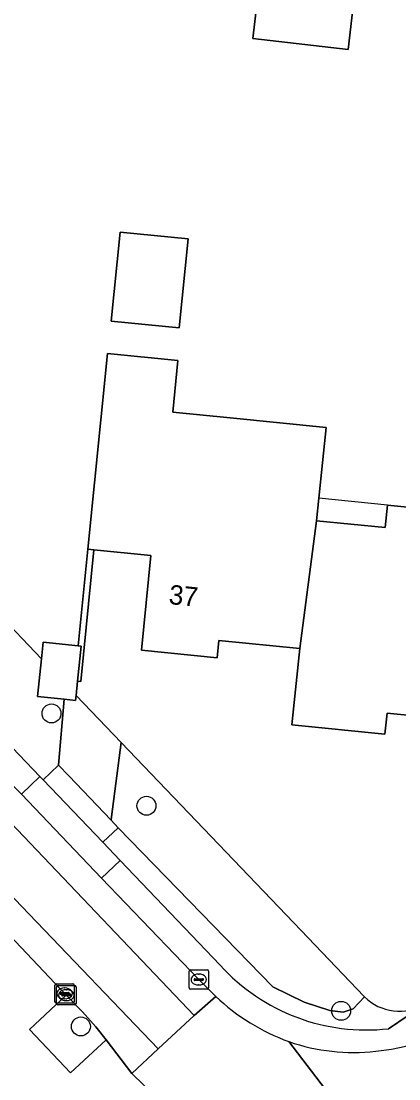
# Model space of a CAD drawing. Extents: x 162396 to 163643, y 386452 to 387406.
# Drawn here: x 162928.1 to 162947.6, y 386534.5 to 386589 of the extents above; entities that cross this region are included whole.
import ezdxf

# ---------------------------------------------------------------- set-up
doc = ezdxf.new("R2010")
doc.units = 0
for name, color, linetype in [('IMGEO_Boom', 7, 'Continuous'), ('IMGEO_Erf', 7, 'Continuous'), ('IMGEO_Groenvoorziening', 7, 'Continuous'), ('IMGEO_Kolk', 7, 'Continuous'), ('IMGEO_Muur', 7, 'Continuous'), ('IMGEO_Pand', 7, 'Continuous'), ('IMGEO_Pand_nummerreeks', 7, 'Continuous'), ('IMGEO_Pand_overbouw', 7, 'Continuous'), ('IMGEO_Rijbaan_lokaal_gesloten', 7, 'Continuous'), ('IMGEO_Rijbaan_lokaal_open', 7, 'Continuous'), ('IMGEO_Voetpad_open', 7, 'Continuous')]:
    doc.layers.add(name, color=color, linetype=linetype)

msp = doc.modelspace()

# ---------------------------------------------------------------- linework, layer by layer
at = {"layer": 'IMGEO_Boom'}
for centre in [(162929.696, 386553.311), (162934.592, 386548.547), (162944.635, 386537.967), (162931.211, 386537.162)]:
    msp.add_circle(centre, 0.489, dxfattribs=at)
at = {"layer": 'IMGEO_Erf'}
for points in [[(162944.996, 386587.57), (162940.077, 386588.129), (162940.363, 386590.646), (162945.282, 386590.088)], [(162936.276, 386573.196), (162932.776, 386573.547), (162933.237, 386578.142), (162936.737, 386577.79)]]:
    msp.add_lwpolyline(points, close=True, dxfattribs=at)
for points in [[(162900.182, 386586.506), (162903.668, 386582.872), (162911.033, 386575.194), (162911.429, 386574.781), (162912.441, 386573.691), (162912.934, 386573.174), (162916.859, 386569.062), (162916.91, 386569.008), (162919.87, 386565.89), (162929.173, 386556.123), (162929.26, 386556.986), (162931.068, 386556.804), (162931.568, 386561.783), (162932.584, 386571.888), (162936.219, 386571.523), (162935.951, 386568.858), (162938.912, 386568.56), (162943.854, 386568.063), (162943.487, 386564.413), (162943.37, 386563.251), (162946.902, 386562.896), (162947.019, 386564.058), (162949.438, 386563.815)], [(162949.784, 386553.051), (162947, 386553.331), (162946.89, 386552.235), (162942.099, 386552.717), (162942.495, 386556.654), (162938.327, 386557.073), (162938.237, 386556.174), (162934.334, 386556.567), (162934.825, 386561.456), (162931.887, 386561.751), (162931.204, 386554.964), (162931.042, 386554.98), (162930.967, 386554.24), (162933.283, 386551.818), (162942.574, 386542.105), (162945.807, 386538.725), (162945.838, 386538.694)]]:
    msp.add_lwpolyline(points, dxfattribs=at)
msp.add_arc((162947.632, 386540.472), 2.526, 224.7446, 301.5264, dxfattribs=at)
at = {"layer": 'IMGEO_Groenvoorziening'}
for points in [[(162919.87, 386565.89), (162919.773, 386565.798), (162916.778, 386562.954), (162917.348, 386562.357), (162929.095, 386550.057), (162929.272, 386549.883), (162930.054, 386550.644), (162930.341, 386554.043), (162928.977, 386554.181), (162929.173, 386556.123)], [(162933.283, 386551.818), (162932.791, 386547.981), (162932.768, 386547.803), (162933.139, 386547.414), (162941.103, 386539.202), (162942.735, 386538.422), (162944.059, 386537.977), (162944.739, 386537.89), (162945.259, 386538.076), (162945.838, 386538.694), (162945.807, 386538.725), (162942.574, 386542.105)], [(162931.975, 386537.143), (162931.291, 386537.907), (162930.459, 386538.776), (162928.566, 386537.01), (162930.674, 386534.764), (162932.508, 386536.471)]]:
    msp.add_lwpolyline(points, close=True, dxfattribs=at)
for points in [[(162933.139, 386547.414), (162932.337, 386546.664), (162933.231, 386545.726), (162938.392, 386540.323)], [(162945.838, 386538.694), (162945.259, 386538.076), (162944.739, 386537.89), (162944.059, 386537.977), (162942.735, 386538.422), (162941.103, 386539.202), (162933.139, 386547.414)], [(162947.08, 386537.042), (162947.123, 386537.071), (162948.953, 386538.319)]]:
    msp.add_lwpolyline(points, dxfattribs=at)
for centre, radius, start, end in [((162945.933, 386547.148), 10.17, 222.1455, 276.4767), ((162947.632, 386540.472), 2.526, 224.7446, 301.5264)]:
    msp.add_arc(centre, radius, start, end, dxfattribs=at)
at = {"layer": 'IMGEO_Kolk'}
for p, q in [((162936.865, 386540.081), (162937.717, 386540.081)), ((162936.79, 386539.155), (162936.79, 386540.007)), ((162937.049, 386539.575), (162937.049, 386539.587)), ((162937.487, 386539.538), (162937.089, 386539.538)), ((162937.092, 386539.624), (162937.49, 386539.624)), ((162937.278, 386539.861), (162937.303, 386539.861)), ((162937.533, 386539.587), (162937.533, 386539.575)), ((162937.791, 386540.007), (162937.791, 386539.155)), ((162929.871, 386538.439), (162929.871, 386539.291)), ((162929.946, 386539.365), (162930.798, 386539.365)), ((162929.958, 386538.35), (162929.958, 386539.202)), ((162930.033, 386539.276), (162930.885, 386539.276)), ((162930.359, 386539.145), (162930.384, 386539.145)), ((162930.446, 386539.056), (162930.471, 386539.056)), ((162930.872, 386539.291), (162930.872, 386538.439)), ((162930.959, 386539.202), (162930.959, 386538.35)), ((162937.717, 386539.081), (162936.865, 386539.081)), ((162937.301, 386539.301), (162937.276, 386539.301)), ((162930.13, 386538.859), (162930.13, 386538.871)), ((162930.568, 386538.822), (162930.17, 386538.822)), ((162930.173, 386538.908), (162930.571, 386538.908)), ((162930.217, 386538.77), (162930.217, 386538.782)), ((162930.655, 386538.733), (162930.257, 386538.733)), ((162930.26, 386538.819), (162930.658, 386538.819)), ((162930.382, 386538.585), (162930.357, 386538.585)), ((162930.469, 386538.496), (162930.444, 386538.496)), ((162930.614, 386538.871), (162930.614, 386538.859)), ((162930.701, 386538.782), (162930.701, 386538.77)), ((162930.798, 386538.365), (162929.946, 386538.365)), ((162930.885, 386538.276), (162930.033, 386538.276))]:
    msp.add_line(p, q, dxfattribs=at)
for points in [[(162936.865, 386540.081), (162937.717, 386540.081)], [(162936.79, 386539.155), (162936.79, 386540.007)], [(162937.791, 386540.007), (162937.791, 386539.155)], [(162929.871, 386538.439), (162929.871, 386539.291)], [(162929.946, 386539.365), (162930.798, 386539.365)], [(162929.958, 386538.35), (162929.958, 386539.202)], [(162930.033, 386539.276), (162930.885, 386539.276)], [(162930.872, 386539.291), (162930.872, 386538.439)], [(162930.959, 386539.202), (162930.959, 386538.35)], [(162937.717, 386539.081), (162936.865, 386539.081)], [(162930.798, 386538.365), (162929.946, 386538.365)], [(162930.885, 386538.276), (162930.033, 386538.276)]]:
    msp.add_lwpolyline(points, dxfattribs=at)
for centre, radius, start, end in [((162936.867, 386540.005), 0.0765, 91.552, 178.448), ((162936.867, 386540.005), 0.0765, 91.552, 178.448), ((162937.715, 386540.005), 0.0765, 1.552, 88.448), ((162937.715, 386540.005), 0.0765, 1.552, 88.448), ((162937.089, 386539.584), 0.0403, 85.8775, 175.7526), ((162937.086, 386539.574), 0.0366, 178.938, 274.7102), ((162937.49, 386539.581), 0.043, 264.8664, 352.4533), ((162937.494, 386539.586), 0.0386, 1.7309, 96.639), ((162929.948, 386539.289), 0.0765, 91.552, 178.448), ((162929.948, 386539.289), 0.0765, 91.552, 178.448), ((162930.035, 386539.2), 0.0765, 91.552, 178.448), ((162930.035, 386539.2), 0.0765, 91.552, 178.448), ((162930.796, 386539.289), 0.0765, 1.552, 88.448), ((162930.796, 386539.289), 0.0765, 1.552, 88.448), ((162930.883, 386539.2), 0.0765, 1.552, 88.448), ((162930.883, 386539.2), 0.0765, 1.552, 88.448), ((162936.867, 386539.157), 0.0765, 181.552, 268.448), ((162936.867, 386539.157), 0.0765, 181.552, 268.448), ((162937.715, 386539.157), 0.0765, 271.552, 358.448), ((162937.715, 386539.157), 0.0765, 271.552, 358.448), ((162929.948, 386538.441), 0.0765, 181.552, 268.448), ((162929.948, 386538.441), 0.0765, 181.552, 268.448), ((162930.17, 386538.868), 0.0403, 85.8775, 175.7526), ((162930.167, 386538.858), 0.0366, 178.938, 274.7102), ((162930.257, 386538.779), 0.0403, 85.8775, 175.7526), ((162930.254, 386538.769), 0.0366, 178.938, 274.7102), ((162930.571, 386538.865), 0.043, 264.8664, 352.4533), ((162930.575, 386538.87), 0.0386, 1.7309, 96.639), ((162930.658, 386538.776), 0.043, 264.8664, 352.4533), ((162930.662, 386538.781), 0.0386, 1.7309, 96.639), ((162930.796, 386538.441), 0.0765, 271.552, 358.448), ((162930.796, 386538.441), 0.0765, 271.552, 358.448), ((162930.035, 386538.352), 0.0765, 181.552, 268.448), ((162930.035, 386538.352), 0.0765, 181.552, 268.448), ((162930.883, 386538.352), 0.0765, 271.552, 358.448), ((162930.883, 386538.352), 0.0765, 271.552, 358.448)]:
    msp.add_arc(centre, radius, start, end, dxfattribs=at)
for centre, major_axis, ratio, start_param, end_param in [((162937.277, 386539.581), (-0.387, 0.002), 0.722429, 4.712389, 7.853982), ((162937.302, 386539.581), (-0.39, 0.002), 0.717154, 1.570796, 4.712389), ((162930.358, 386538.865), (-0.387, 0.002), 0.722429, 4.712389, 7.853982), ((162930.445, 386538.776), (-0.387, 0.002), 0.722429, 4.712389, 7.853982), ((162930.383, 386538.865), (-0.39, 0.002), 0.717154, 1.570796, 4.712389), ((162930.47, 386538.776), (-0.39, 0.002), 0.717154, 1.570796, 4.712389)]:
    msp.add_ellipse(centre, major_axis=major_axis, ratio=ratio, start_param=start_param, end_param=end_param, dxfattribs=at)
at = {"layer": 'IMGEO_Muur'}
msp.add_lwpolyline([(162931.887, 386561.751), (162931.568, 386561.783), (162931.068, 386556.804), (162931.224, 386556.788), (162931.042, 386554.98), (162931.204, 386554.964)], close=True, dxfattribs=at)
at = {"layer": 'IMGEO_Pand'}
for points in [[(162940.077, 386588.129), (162944.996, 386587.57), (162945.282, 386590.088), (162940.363, 386590.646)], [(162932.776, 386573.547), (162936.276, 386573.196), (162936.737, 386577.79), (162933.237, 386578.142)], [(162951.55, 386557.406), (162954.411, 386557.117), (162954.845, 386561.445), (162955.735, 386572.897), (162951.555, 386573.318), (162950.889, 386566.703), (162949.74, 386566.819), (162949.438, 386563.815), (162947.019, 386564.058), (162946.902, 386562.896), (162943.37, 386563.251), (162942.495, 386556.654), (162942.099, 386552.717), (162946.89, 386552.235), (162947, 386553.331), (162949.784, 386553.051), (162950.235, 386557.539)], [(162943.854, 386568.063), (162938.912, 386568.56), (162935.951, 386568.858), (162936.219, 386571.523), (162932.584, 386571.888), (162931.568, 386561.783), (162931.887, 386561.751), (162934.825, 386561.456), (162934.334, 386556.567), (162938.237, 386556.174), (162938.327, 386557.073), (162942.495, 386556.654), (162943.37, 386563.251), (162943.487, 386564.413)], [(162931.224, 386556.788), (162931.068, 386556.804), (162929.26, 386556.986), (162929.173, 386556.123), (162928.977, 386554.181), (162930.341, 386554.043), (162930.941, 386553.983), (162930.967, 386554.24), (162931.042, 386554.98)]]:
    msp.add_lwpolyline(points, close=True, dxfattribs=at)
at = {"layer": 'IMGEO_Pand_overbouw'}
msp.add_lwpolyline([(162947.019, 386564.058), (162943.487, 386564.413), (162943.37, 386563.251), (162946.902, 386562.896)], close=True, dxfattribs=at)
at = {"layer": 'IMGEO_Rijbaan_lokaal_gesloten'}
msp.add_lwpolyline([(162916.392, 386561.443), (162912.252, 386565.764), (162911.724, 386566.328), (162899.972, 386578.636), (162899.807, 386578.798), (162898.769, 386577.801), (162910.688, 386565.306), (162927.247, 386548.019), (162937.051, 386537.73), (162938.165, 386538.711), (162937.291, 386539.581), (162932.279, 386544.813), (162928.144, 386549.14), (162927.616, 386549.681)], close=True, dxfattribs=at)
for points in [[(162938.165, 386538.711), (162937.051, 386537.73), (162935.196, 386535.999), (162933.845, 386534.727), (162935.061, 386533.554), (162935.996, 386532.433), (162938.11, 386529.231), (162939.68, 386526.513), (162940.818, 386523.723), (162941.371, 386520.823), (162942.048, 386517.419), (162942.545, 386513.373), (162943.219, 386506.1), (162948.53, 386506.989), (162948.28, 386509.056)], [(162945.947, 386531.14), (162941.941, 386536.378)]]:
    msp.add_lwpolyline(points, dxfattribs=at)
msp.add_arc((162945.77, 386546.798), 11.102, 226.7588, 249.8216, dxfattribs=at)
at = {"layer": 'IMGEO_Rijbaan_lokaal_open'}
msp.add_lwpolyline([(162898.769, 386577.801), (162896.93, 386576.053), (162908.569, 386563.845), (162928.541, 386542.947), (162935.196, 386535.999), (162937.051, 386537.73), (162927.247, 386548.019), (162910.688, 386565.306)], close=True, dxfattribs=at)
for points in [[(162896.266, 386574.519), (162896.361, 386574.474), (162927.42, 386542.002), (162927.552, 386541.858), (162930.459, 386538.776), (162931.291, 386537.907), (162931.975, 386537.143), (162932.508, 386536.471), (162933.845, 386534.727), (162935.196, 386535.999), (162928.541, 386542.947), (162908.569, 386563.845)], [(162941.941, 386536.378), (162945.947, 386531.14)]]:
    msp.add_lwpolyline(points, dxfattribs=at)
for centre, radius, start, end in [((162945.377, 386546.492), 10.66, 275.62, 310.8308), ((162945.269, 386545.979), 10.162, 250.8814, 276.5084)]:
    msp.add_arc(centre, radius, start, end, dxfattribs=at)
at = {"layer": 'IMGEO_Voetpad_open'}
for points in [[(162917.348, 386562.357), (162916.392, 386561.443), (162927.616, 386549.681), (162928.144, 386549.14), (162929.095, 386550.057)], [(162933.283, 386551.818), (162930.967, 386554.24), (162930.941, 386553.983), (162930.341, 386554.043), (162930.054, 386550.644), (162930.587, 386550.086), (162932.768, 386547.803), (162932.791, 386547.981)], [(162930.587, 386550.086), (162930.054, 386550.644), (162929.272, 386549.883), (162932.337, 386546.664), (162933.139, 386547.414), (162932.768, 386547.803)], [(162929.272, 386549.883), (162929.095, 386550.057), (162928.144, 386549.14), (162932.279, 386544.813), (162933.231, 386545.726), (162932.337, 386546.664)]]:
    msp.add_lwpolyline(points, close=True, dxfattribs=at)
for points in [[(162933.231, 386545.726), (162932.279, 386544.813), (162937.291, 386539.581), (162938.165, 386538.711)], [(162938.392, 386540.323), (162933.231, 386545.726)], [(162928.566, 386537.01), (162930.459, 386538.776), (162927.552, 386541.858)], [(162953.76, 386541.592), (162948.953, 386538.319), (162947.123, 386537.071), (162947.08, 386537.042)], [(162935.061, 386533.554), (162933.845, 386534.727), (162932.508, 386536.471), (162930.674, 386534.764), (162928.566, 386537.01)]]:
    msp.add_lwpolyline(points, dxfattribs=at)
for centre, radius, start, end in [((162945.933, 386547.148), 10.17, 222.1455, 276.4767), ((162945.77, 386546.798), 11.102, 226.7588, 249.8216), ((162945.377, 386546.492), 10.66, 275.62, 310.8308), ((162945.269, 386545.979), 10.162, 250.8814, 276.5084)]:
    msp.add_arc(centre, radius, start, end, dxfattribs=at)

# ---------------------------------------------------------------- texts
at = {"layer": 'IMGEO_Pand_nummerreeks'}
msp.add_text('37', height=1, rotation=354.2475, dxfattribs=at).set_placement((162935.716, 386558.96))

doc.saveas('drawing.dxf')
